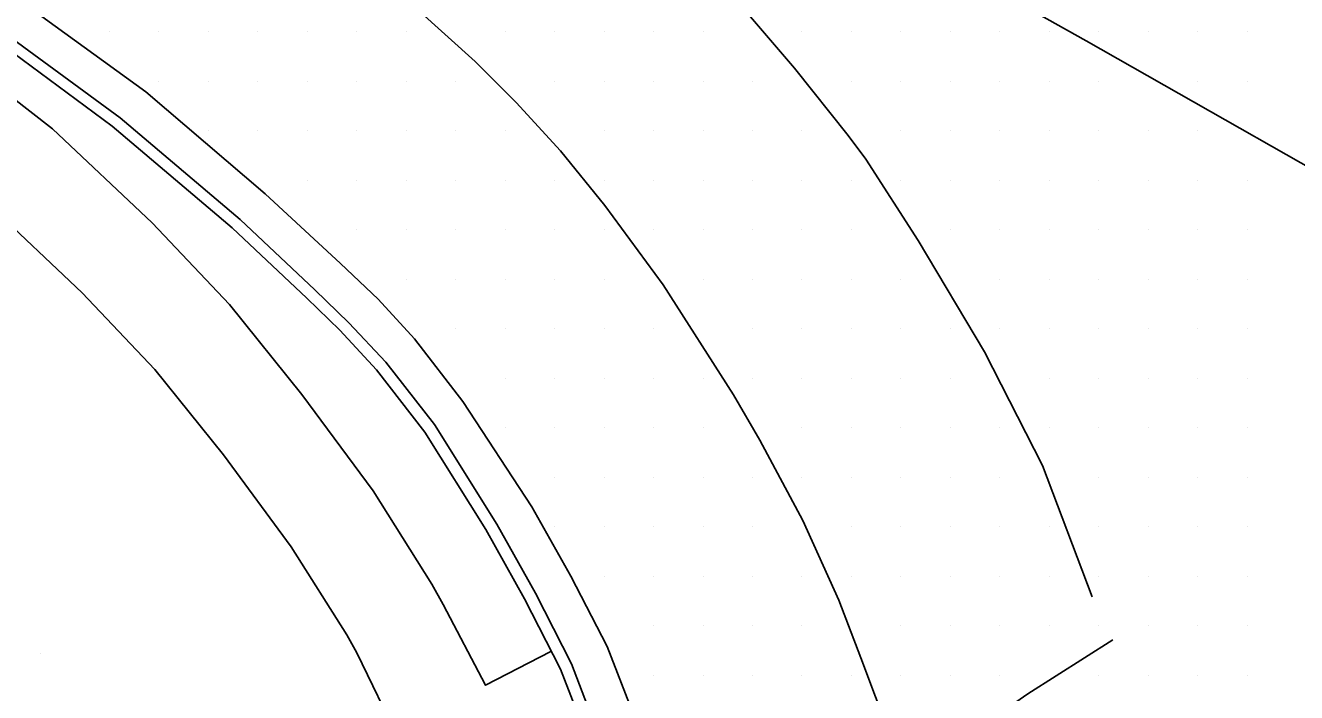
# Model space of a CAD drawing. Extents: x 1762120 to 1766775, y 709485 to 712965.
# Drawn here: x 1766084.5 to 1766148.7, y 710032.9 to 710066.6 of the extents above; entities that cross this region are included whole.
import ezdxf

# ---------------------------------------------------------------- set-up
doc = ezdxf.new("R2010")
doc.units = 0
for name, color, linetype in [('Exist DTM Drainline', 7, 'Continuous'), ('Exist DTM QL2 LIDAR Elevation Point', 7, 'Continuous'), ('Exist DTM Scan Elevation Point', 7, 'Continuous'), ('Exist Roads Curbs', 7, 'Continuous'), ('Exist Roads EOP', 7, 'Continuous'), ('Exist Roads EOT', 7, 'Continuous'), ('PH Exist DTM Breakline', 7, 'Continuous')]:
    doc.layers.add(name, color=color, linetype=linetype)

msp = doc.modelspace()

# ---------------------------------------------------------------- linework, layer by layer
at = {"layer": 'Exist DTM Drainline'}
for points in [[(1766009.34, 710109.323), (1766022.436, 710102.01), (1766035.398, 710094.682), (1766048.453, 710087.293), (1766061.451, 710079.898), (1766074.365, 710072.267), (1766082.816, 710066.637), (1766089.288, 710061.901), (1766095.358, 710056.776), (1766099.122, 710053.215), (1766100.855, 710051.555)], [(1766087.829, 709955.25), (1766093.913, 709961.59), (1766102.691, 709971.151), (1766105.911, 709975.288), (1766109.821, 709980.998), (1766112.681, 709986.522), (1766114.889, 709992.457), (1766117.019, 710000.17), (1766117.987, 710006.806), (1766118.097, 710010.421), (1766117.64, 710015.284), (1766116.91, 710019.715), (1766115.847, 710023.579), (1766114.56, 710027.366), (1766113.53, 710030.57), (1766112.106, 710034.327), (1766110.288, 710037.89), (1766108.331, 710041.386), (1766105.183, 710046.42), (1766102.711, 710049.565), (1766100.855, 710051.555)]]:
    msp.add_lwpolyline(points, dxfattribs=at)
at = {"layer": 'Exist DTM QL2 LIDAR Elevation Point'}
msp.add_line((1766085.254, 710034.836), (1766085.254, 710034.836), dxfattribs=at)
at = {"layer": 'Exist DTM Scan Elevation Point'}
for p, q in [((1766088.75, 710066.25), (1766088.75, 710066.25)), ((1766091.25, 710066.25), (1766091.25, 710066.25)), ((1766093.75, 710066.25), (1766093.75, 710066.25)), ((1766096.25, 710066.25), (1766096.25, 710066.25)), ((1766098.75, 710066.25), (1766098.75, 710066.25)), ((1766101.25, 710066.25), (1766101.25, 710066.25)), ((1766103.75, 710066.25), (1766103.75, 710066.25)), ((1766108.75, 710066.25), (1766108.75, 710066.25)), ((1766111.25, 710066.25), (1766111.25, 710066.25)), ((1766113.75, 710066.25), (1766113.75, 710066.25)), ((1766116.25, 710066.25), (1766116.25, 710066.25)), ((1766118.75, 710066.25), (1766118.75, 710066.25)), ((1766123.75, 710066.25), (1766123.75, 710066.25)), ((1766126.25, 710066.25), (1766126.25, 710066.25)), ((1766128.75, 710066.25), (1766128.75, 710066.25)), ((1766131.249, 710066.248), (1766131.249, 710066.248)), ((1766133.75, 710066.25), (1766133.75, 710066.25)), ((1766136.25, 710066.25), (1766136.25, 710066.25)), ((1766138.75, 710066.25), (1766138.75, 710066.25)), ((1766141.25, 710066.25), (1766141.25, 710066.25)), ((1766143.75, 710066.25), (1766143.75, 710066.25)), ((1766146.25, 710066.25), (1766146.25, 710066.25)), ((1766091.25, 710063.75), (1766091.25, 710063.75)), ((1766093.75, 710063.75), (1766093.75, 710063.75)), ((1766096.25, 710063.75), (1766096.25, 710063.75)), ((1766098.75, 710063.75), (1766098.75, 710063.75)), ((1766101.25, 710063.75), (1766101.25, 710063.75)), ((1766103.75, 710063.75), (1766103.75, 710063.75)), ((1766106.25, 710063.75), (1766106.25, 710063.75)), ((1766111.25, 710063.75), (1766111.25, 710063.75)), ((1766113.75, 710063.75), (1766113.75, 710063.75)), ((1766116.25, 710063.75), (1766116.25, 710063.75)), ((1766118.75, 710063.75), (1766118.75, 710063.75)), ((1766121.25, 710063.75), (1766121.25, 710063.75)), ((1766126.25, 710063.75), (1766126.25, 710063.75)), ((1766128.75, 710063.75), (1766128.75, 710063.75)), ((1766131.25, 710063.75), (1766131.25, 710063.75)), ((1766133.75, 710063.75), (1766133.75, 710063.75)), ((1766136.25, 710063.75), (1766136.25, 710063.75)), ((1766138.75, 710063.75), (1766138.75, 710063.75)), ((1766143.75, 710063.75), (1766143.75, 710063.75)), ((1766146.25, 710063.75), (1766146.25, 710063.75)), ((1766093.75, 710061.25), (1766093.75, 710061.25)), ((1766096.25, 710061.25), (1766096.25, 710061.25)), ((1766098.75, 710061.25), (1766098.75, 710061.25)), ((1766101.25, 710061.25), (1766101.25, 710061.25)), ((1766103.75, 710061.25), (1766103.75, 710061.25)), ((1766106.25, 710061.25), (1766106.25, 710061.25)), ((1766108.75, 710061.25), (1766108.75, 710061.25)), ((1766113.75, 710061.25), (1766113.75, 710061.25)), ((1766116.25, 710061.25), (1766116.25, 710061.25)), ((1766118.75, 710061.25), (1766118.75, 710061.25)), ((1766121.25, 710061.25), (1766121.25, 710061.25)), ((1766123.75, 710061.25), (1766123.75, 710061.25)), ((1766128.75, 710061.25), (1766128.75, 710061.25)), ((1766131.25, 710061.25), (1766131.25, 710061.25)), ((1766133.75, 710061.25), (1766133.75, 710061.25)), ((1766136.25, 710061.25), (1766136.25, 710061.25)), ((1766138.75, 710061.25), (1766138.75, 710061.25)), ((1766141.25, 710061.25), (1766141.25, 710061.25)), ((1766143.75, 710061.25), (1766143.75, 710061.25)), ((1766098.75, 710058.75), (1766098.75, 710058.75)), ((1766101.25, 710058.75), (1766101.25, 710058.75)), ((1766103.75, 710058.75), (1766103.75, 710058.75)), ((1766106.25, 710058.75), (1766106.25, 710058.75)), ((1766108.75, 710058.75), (1766108.75, 710058.75)), ((1766111.25, 710058.75), (1766111.25, 710058.75)), ((1766113.75, 710058.75), (1766113.75, 710058.75)), ((1766116.25, 710058.75), (1766116.25, 710058.75)), ((1766118.75, 710058.75), (1766118.75, 710058.75)), ((1766121.25, 710058.75), (1766121.25, 710058.75)), ((1766123.75, 710058.75), (1766123.75, 710058.75)), ((1766126.25, 710058.75), (1766126.25, 710058.75)), ((1766128.75, 710058.75), (1766128.75, 710058.75)), ((1766131.25, 710058.75), (1766131.25, 710058.75)), ((1766133.75, 710058.75), (1766133.75, 710058.75)), ((1766136.25, 710058.75), (1766136.25, 710058.75)), ((1766138.75, 710058.75), (1766138.75, 710058.75)), ((1766141.25, 710058.75), (1766141.25, 710058.75)), ((1766143.75, 710058.75), (1766143.75, 710058.75)), ((1766146.25, 710058.75), (1766146.25, 710058.75)), ((1766101.25, 710056.25), (1766101.25, 710056.25)), ((1766103.75, 710056.25), (1766103.75, 710056.25)), ((1766106.25, 710056.25), (1766106.25, 710056.25)), ((1766108.75, 710056.25), (1766108.75, 710056.25)), ((1766111.25, 710056.25), (1766111.25, 710056.25)), ((1766113.75, 710056.25), (1766113.75, 710056.25)), ((1766116.25, 710056.25), (1766116.25, 710056.25)), ((1766118.75, 710056.25), (1766118.75, 710056.25)), ((1766121.25, 710056.25), (1766121.25, 710056.25)), ((1766123.75, 710056.25), (1766123.75, 710056.25)), ((1766126.25, 710056.25), (1766126.25, 710056.25)), ((1766131.25, 710056.25), (1766131.25, 710056.25)), ((1766133.75, 710056.25), (1766133.75, 710056.25)), ((1766136.25, 710056.25), (1766136.25, 710056.25)), ((1766138.75, 710056.25), (1766138.75, 710056.25)), ((1766141.25, 710056.25), (1766141.25, 710056.25)), ((1766143.75, 710056.25), (1766143.75, 710056.25)), ((1766146.25, 710056.25), (1766146.25, 710056.25)), ((1766103.75, 710053.75), (1766103.75, 710053.75)), ((1766106.25, 710053.75), (1766106.25, 710053.75)), ((1766108.75, 710053.75), (1766108.75, 710053.75)), ((1766111.25, 710053.75), (1766111.25, 710053.75)), ((1766113.75, 710053.75), (1766113.75, 710053.75)), ((1766118.75, 710053.75), (1766118.75, 710053.75)), ((1766121.25, 710053.75), (1766121.25, 710053.75)), ((1766123.75, 710053.75), (1766123.75, 710053.75)), ((1766126.25, 710053.75), (1766126.25, 710053.75)), ((1766128.75, 710053.75), (1766128.75, 710053.75)), ((1766133.75, 710053.75), (1766133.75, 710053.75)), ((1766136.25, 710053.75), (1766136.25, 710053.75)), ((1766138.75, 710053.75), (1766138.75, 710053.75)), ((1766141.25, 710053.75), (1766141.25, 710053.75)), ((1766143.75, 710053.75), (1766143.75, 710053.75)), ((1766146.25, 710053.75), (1766146.25, 710053.75)), ((1766106.25, 710051.25), (1766106.25, 710051.25)), ((1766108.75, 710051.25), (1766108.75, 710051.25)), ((1766111.25, 710051.25), (1766111.25, 710051.25)), ((1766113.75, 710051.25), (1766113.75, 710051.25)), ((1766116.25, 710051.25), (1766116.25, 710051.25)), ((1766121.25, 710051.25), (1766121.25, 710051.25)), ((1766123.75, 710051.25), (1766123.75, 710051.25)), ((1766126.25, 710051.25), (1766126.25, 710051.25)), ((1766128.75, 710051.25), (1766128.75, 710051.25)), ((1766131.25, 710051.25), (1766131.25, 710051.25)), ((1766133.75, 710051.25), (1766133.75, 710051.25)), ((1766136.25, 710051.25), (1766136.25, 710051.25)), ((1766138.75, 710051.25), (1766138.75, 710051.25)), ((1766141.25, 710051.25), (1766141.25, 710051.25)), ((1766143.75, 710051.25), (1766143.75, 710051.25)), ((1766146.25, 710051.25), (1766146.25, 710051.25)), ((1766108.75, 710048.75), (1766108.75, 710048.75)), ((1766111.25, 710048.75), (1766111.25, 710048.75)), ((1766113.75, 710048.75), (1766113.75, 710048.75)), ((1766116.25, 710048.75), (1766116.25, 710048.75)), ((1766118.75, 710048.75), (1766118.75, 710048.75)), ((1766121.25, 710048.75), (1766121.25, 710048.75)), ((1766123.75, 710048.75), (1766123.75, 710048.75)), ((1766126.25, 710048.75), (1766126.25, 710048.75)), ((1766128.75, 710048.75), (1766128.75, 710048.75)), ((1766131.25, 710048.75), (1766131.25, 710048.75)), ((1766136.25, 710048.75), (1766136.25, 710048.75)), ((1766138.75, 710048.75), (1766138.75, 710048.75)), ((1766141.25, 710048.75), (1766141.25, 710048.75)), ((1766143.75, 710048.75), (1766143.75, 710048.75)), ((1766146.25, 710048.75), (1766146.25, 710048.75)), ((1766108.75, 710046.25), (1766108.75, 710046.25)), ((1766111.25, 710046.25), (1766111.25, 710046.25)), ((1766113.75, 710046.25), (1766113.75, 710046.25)), ((1766116.25, 710046.25), (1766116.25, 710046.25)), ((1766118.75, 710046.25), (1766118.75, 710046.25)), ((1766123.75, 710046.25), (1766123.75, 710046.25)), ((1766126.25, 710046.25), (1766126.25, 710046.25)), ((1766128.75, 710046.25), (1766128.75, 710046.25)), ((1766131.25, 710046.25), (1766131.25, 710046.25)), ((1766133.75, 710046.25), (1766133.75, 710046.25)), ((1766136.25, 710046.25), (1766136.25, 710046.25)), ((1766138.75, 710046.25), (1766138.75, 710046.25)), ((1766141.25, 710046.25), (1766141.25, 710046.25)), ((1766143.75, 710046.25), (1766143.75, 710046.25)), ((1766146.25, 710046.25), (1766146.25, 710046.25)), ((1766111.25, 710043.75), (1766111.25, 710043.75)), ((1766113.75, 710043.75), (1766113.75, 710043.75)), ((1766116.25, 710043.75), (1766116.25, 710043.75)), ((1766118.75, 710043.75), (1766118.75, 710043.75)), ((1766121.25, 710043.75), (1766121.25, 710043.75)), ((1766123.75, 710043.75), (1766123.75, 710043.75)), ((1766126.25, 710043.75), (1766126.25, 710043.75)), ((1766128.75, 710043.75), (1766128.75, 710043.75)), ((1766131.25, 710043.75), (1766131.25, 710043.75)), ((1766133.75, 710043.75), (1766133.75, 710043.75)), ((1766138.75, 710043.75), (1766138.75, 710043.75)), ((1766141.25, 710043.75), (1766141.25, 710043.75)), ((1766143.75, 710043.75), (1766143.75, 710043.75)), ((1766146.25, 710043.75), (1766146.25, 710043.75)), ((1766111.25, 710041.25), (1766111.25, 710041.25)), ((1766113.75, 710041.25), (1766113.75, 710041.25)), ((1766116.25, 710041.25), (1766116.25, 710041.25)), ((1766118.75, 710041.25), (1766118.75, 710041.25)), ((1766121.25, 710041.25), (1766121.25, 710041.25)), ((1766126.25, 710041.25), (1766126.25, 710041.25)), ((1766128.75, 710041.25), (1766128.75, 710041.25)), ((1766131.25, 710041.25), (1766131.25, 710041.25)), ((1766133.75, 710041.25), (1766133.75, 710041.25)), ((1766136.25, 710041.25), (1766136.25, 710041.25)), ((1766138.75, 710041.25), (1766138.75, 710041.25)), ((1766141.25, 710041.25), (1766141.25, 710041.25)), ((1766143.75, 710041.25), (1766143.75, 710041.25)), ((1766146.25, 710041.25), (1766146.25, 710041.25)), ((1766113.75, 710038.75), (1766113.75, 710038.75)), ((1766116.25, 710038.75), (1766116.25, 710038.75)), ((1766118.75, 710038.75), (1766118.75, 710038.75)), ((1766121.25, 710038.75), (1766121.25, 710038.75)), ((1766123.75, 710038.75), (1766123.75, 710038.75)), ((1766126.25, 710038.75), (1766126.25, 710038.75)), ((1766128.75, 710038.75), (1766128.75, 710038.75)), ((1766131.25, 710038.75), (1766131.25, 710038.75)), ((1766133.75, 710038.75), (1766133.75, 710038.75)), ((1766136.25, 710038.75), (1766136.25, 710038.75)), ((1766138.75, 710038.75), (1766138.75, 710038.75)), ((1766141.25, 710038.75), (1766141.25, 710038.75)), ((1766143.75, 710038.75), (1766143.75, 710038.75)), ((1766146.25, 710038.75), (1766146.25, 710038.75)), ((1766116.25, 710036.25), (1766116.25, 710036.25)), ((1766118.75, 710036.25), (1766118.75, 710036.25)), ((1766121.25, 710036.25), (1766121.25, 710036.25)), ((1766123.75, 710036.25), (1766123.75, 710036.25)), ((1766128.75, 710036.25), (1766128.75, 710036.25)), ((1766131.25, 710036.25), (1766131.25, 710036.25)), ((1766133.75, 710036.25), (1766133.75, 710036.25)), ((1766136.25, 710036.25), (1766136.25, 710036.25)), ((1766138.75, 710036.25), (1766138.75, 710036.25)), ((1766141.25, 710036.25), (1766141.25, 710036.25)), ((1766143.75, 710036.25), (1766143.75, 710036.25)), ((1766146.25, 710036.25), (1766146.25, 710036.25)), ((1766116.25, 710033.75), (1766116.25, 710033.75)), ((1766118.75, 710033.75), (1766118.75, 710033.75)), ((1766121.25, 710033.75), (1766121.25, 710033.75)), ((1766123.75, 710033.75), (1766123.75, 710033.75)), ((1766126.25, 710033.75), (1766126.25, 710033.75)), ((1766128.75, 710033.75), (1766128.75, 710033.75)), ((1766131.25, 710033.75), (1766131.25, 710033.75)), ((1766133.75, 710033.75), (1766133.75, 710033.75)), ((1766138.75, 710033.75), (1766138.75, 710033.75)), ((1766141.25, 710033.75), (1766141.25, 710033.75)), ((1766143.75, 710033.75), (1766143.75, 710033.75)), ((1766146.25, 710033.75), (1766146.25, 710033.75))]:
    msp.add_line(p, q, dxfattribs=at)
at = {"layer": 'Exist Roads Curbs'}
for points in [[(1766009.069, 710108.839), (1766022.174, 710101.542), (1766035.122, 710094.213), (1766048.178, 710086.824), (1766061.163, 710079.42), (1766074.065, 710071.77), (1766082.505, 710066.205), (1766088.892, 710061.492), (1766094.944, 710056.349), (1766098.721, 710052.801), (1766100.388, 710051.173)], [(1766087.348, 709955.685), (1766093.471, 709961.99), (1766102.209, 709971.587), (1766105.466, 709975.69), (1766109.264, 709981.325), (1766112.083, 709986.873), (1766114.163, 709992.641), (1766116.371, 710000.333), (1766117.333, 710006.805), (1766117.434, 710010.421), (1766116.977, 710015.283), (1766116.237, 710019.487), (1766115.296, 710023.392), (1766113.997, 710027.175), (1766112.996, 710030.307), (1766111.539, 710034.046), (1766109.729, 710037.613), (1766107.768, 710041.106), (1766104.696, 710046.022), (1766102.237, 710049.177), (1766100.388, 710051.173)]]:
    msp.add_lwpolyline(points, dxfattribs=at)
at = {"layer": 'Exist Roads EOP'}
for points in [[(1766010.251, 710110.967), (1766023.368, 710103.692), (1766036.388, 710096.381), (1766049.464, 710089.027), (1766062.436, 710081.549), (1766075.331, 710073.887), (1766083.862, 710068.105), (1766090.582, 710063.218), (1766096.623, 710058.065), (1766100.428, 710054.545), (1766102.333, 710052.747)], [(1766089.315, 709953.874), (1766095.415, 709960.202), (1766104.121, 709969.829), (1766107.395, 709973.916), (1766111.422, 709980.046), (1766114.365, 709985.52), (1766116.787, 709991.972), (1766118.863, 709999.699), (1766119.938, 710006.794), (1766120.082, 710010.409), (1766119.707, 710015.271), (1766118.756, 710020.343), (1766117.751, 710024.226), (1766116.627, 710028.069), (1766115.351, 710031.461), (1766113.897, 710035.203), (1766112.06, 710038.757), (1766110.102, 710042.252), (1766106.611, 710047.572), (1766104.162, 710050.735), (1766102.333, 710052.747)]]:
    msp.add_lwpolyline(points, dxfattribs=at)
at = {"layer": 'Exist Roads EOT'}
for points in [[(1765838.858, 710220.754), (1765849.507, 710214.756), (1765864.864, 710206.046), (1765878.066, 710198.693), (1765891.516, 710191.071), (1765901.573, 710185.421), (1765911.773, 710179.62), (1765945.603, 710160.651), (1765980.423, 710141.051), (1766004.576, 710127.531), (1766041.315, 710106.78), (1766063.18, 710094.382), (1766075.614, 710087.182), (1766085.451, 710081.425), (1766090.461, 710078.177), (1766095.139, 710074.82), (1766099.906, 710071.017), (1766104.33, 710067.365), (1766107.229, 710064.744)], [(1766114.995, 710078.738), (1766124.618, 710073.362), (1766138.116, 710065.8), (1766155.25, 710056.065)], [(1766113.167, 710075.404), (1766115.858, 710072.771), (1766119.022, 710069.498), (1766123.363, 710064.42), (1766126.077, 710061.02), (1766126.972, 710059.818), (1766129.618, 710055.714), (1766132.967, 710050.079), (1766135.898, 710044.344), (1766138.422, 710037.7)], [(1766107.229, 710064.744), (1766109.312, 710062.688), (1766111.553, 710060.236), (1766113.791, 710057.48), (1766116.735, 710053.467), (1766120.29, 710047.911), (1766121.621, 710045.615), (1766123.784, 710041.571), (1766125.607, 710037.546), (1766126.726, 710034.633), (1766128.2, 710030.682)], [(1766118.604, 710021.341), (1766124.075, 710025.117), (1766129.713, 710029.024), (1766135.165, 710032.8), (1766139.462, 710035.529)]]:
    msp.add_lwpolyline(points, dxfattribs=at)
at = {"layer": 'PH Exist DTM Breakline'}
for points in [[(1765994.385, 710114.747), (1766004.911, 710108.844), (1766024.013, 710098.116), (1766048.466, 710084.641), (1766063.061, 710076.386), (1766072.414, 710070.659), (1766077.546, 710067.528), (1766081.731, 710064.569), (1766085.872, 710061.354), (1766090.907, 710056.607), (1766094.819, 710052.479), (1766098.472, 710047.933), (1766102.069, 710043.063), (1766105.044, 710038.347), (1766105.618, 710037.321)], [(1765991.185, 710110.808), (1766002.464, 710104.484), (1766021.582, 710093.746), (1766046.028, 710080.276), (1766060.524, 710072.077), (1766069.806, 710066.393), (1766074.797, 710063.347), (1766078.753, 710060.551), (1766082.617, 710057.551), (1766087.375, 710053.066), (1766091.049, 710049.188), (1766094.51, 710044.88), (1766097.938, 710040.24), (1766100.745, 710035.79), (1766101.255, 710034.879)], [(1766105.618, 710037.321), (1766107.758, 710033.238), (1766111.059, 710034.949)], [(1766101.255, 710034.879), (1766103.399, 710030.462), (1766105.148, 710026.016), (1766106.447, 710022.746), (1766107.532, 710018.178)]]:
    msp.add_lwpolyline(points, dxfattribs=at)

doc.saveas('drawing.dxf')
